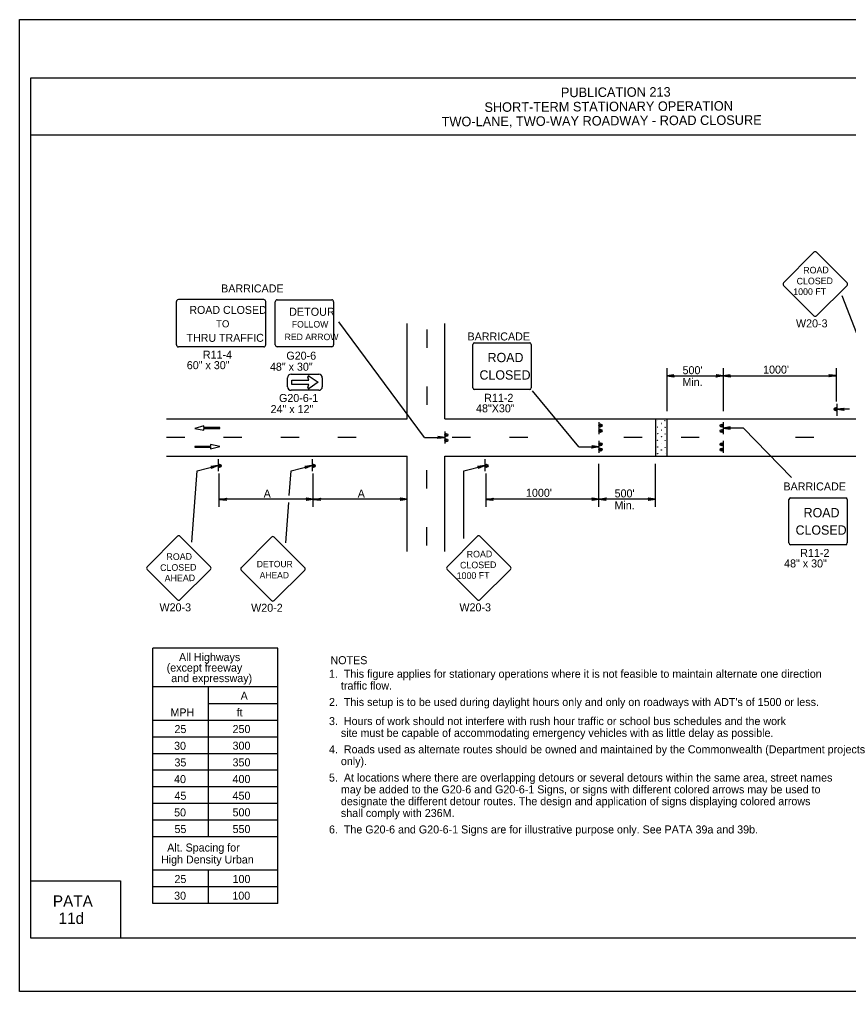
# Model space of a CAD drawing. Extents: x -14145 to -13662, y 30244 to 30661.
# Drawn here: x -13824.17 to -13802.42, y 30451.81 to 30477.31 of the extents above; entities that cross this region are included whole.
import ezdxf

# ---------------------------------------------------------------- set-up
doc = ezdxf.new("R2010")
doc.units = 0
for name, color, linetype in [('1', 7, 'Continuous'), ('10', 7, 'Continuous'), ('2', 7, 'Continuous'), ('3', 7, 'Continuous'), ('4', 7, 'Continuous'), ('61', 7, 'Continuous')]:
    doc.layers.add(name, color=color, linetype=linetype)

msp = doc.modelspace()

# ---------------------------------------------------------------- linework, layer by layer
at = {"layer": '1'}
for p, q in [((-13803.331, 30471.199), (-13804.126, 30470.396)), ((-13802.462, 30470.396), (-13803.265, 30471.199)), ((-13804.126, 30470.33), (-13803.331, 30469.535)), ((-13803.265, 30469.535), (-13802.462, 30470.33)), ((-13817.764, 30469.957), (-13820.004, 30469.957)), ((-13817.411, 30469.952), (-13815.983, 30469.952)), ((-13802.146, 30468.911), (-13802.595, 30470.056)), ((-13820.055, 30468.77), (-13820.055, 30469.906)), ((-13817.713, 30468.77), (-13817.713, 30469.906)), ((-13817.462, 30468.774), (-13817.462, 30469.901)), ((-13815.932, 30469.901), (-13815.932, 30468.774)), ((-13813.547, 30466.341), (-13815.795, 30469.377)), ((-13814, 30466.833), (-13814, 30469.333)), ((-13813.016, 30466.833), (-13813.016, 30469.333)), ((-13813.485, 30469.176), (-13813.485, 30468.696)), ((-13817.764, 30468.719), (-13820.004, 30468.719)), ((-13815.983, 30468.723), (-13817.411, 30468.723)), ((-13812.277, 30467.644), (-13812.277, 30468.779)), ((-13812.241, 30468.826), (-13810.783, 30468.826)), ((-13810.747, 30468.779), (-13810.747, 30467.644)), ((-13817.049, 30467.998), (-13816.321, 30467.998)), ((-13816.585, 30467.847), (-13816.609, 30467.922)), ((-13816.571, 30467.951), (-13816.337, 30467.789)), ((-13807.191, 30468.161), (-13807.191, 30467.035)), ((-13807.19, 30467.957), (-13805.71, 30467.957)), ((-13805.711, 30468.161), (-13805.711, 30467.035)), ((-13805.711, 30467.957), (-13802.752, 30467.957)), ((-13802.752, 30468.161), (-13802.752, 30467.287)), ((-13817.141, 30467.67), (-13817.141, 30467.907)), ((-13817.029, 30467.731), (-13817.029, 30467.847)), ((-13817.029, 30467.847), (-13816.585, 30467.847)), ((-13816.585, 30467.731), (-13817.029, 30467.731)), ((-13816.609, 30467.655), (-13816.585, 30467.731)), ((-13816.337, 30467.789), (-13816.571, 30467.627)), ((-13816.229, 30467.907), (-13816.229, 30467.67)), ((-13813.485, 30467.676), (-13813.485, 30467.196)), ((-13816.321, 30467.579), (-13817.049, 30467.579)), ((-13810.783, 30467.597), (-13812.241, 30467.597)), ((-13809.503, 30466.095), (-13810.711, 30467.563)), ((-13802.722, 30466.912), (-13802.722, 30467.224)), ((-13802.722, 30466.912), (-13802.722, 30467.224)), ((-13802.398, 30467.08), (-13802.722, 30467.08)), ((-13820.318, 30466.833), (-13814, 30466.833)), ((-13819.335, 30466.644), (-13819.576, 30466.578)), ((-13819.335, 30466.599), (-13819.335, 30466.644)), ((-13813.016, 30466.833), (-13801.666, 30466.833)), ((-13808.972, 30466.743), (-13808.972, 30466.431)), ((-13807.492, 30466.833), (-13807.492, 30465.849)), ((-13807.191, 30466.833), (-13807.191, 30465.849)), ((-13805.711, 30466.743), (-13805.711, 30466.431)), ((-13819.576, 30466.578), (-13819.333, 30466.532)), ((-13818.919, 30466.599), (-13819.335, 30466.599)), ((-13819.333, 30466.532), (-13819.333, 30466.577)), ((-13819.333, 30466.577), (-13818.919, 30466.577)), ((-13818.919, 30466.577), (-13818.919, 30466.599)), ((-13813.016, 30466.497), (-13813.016, 30466.185)), ((-13805.18, 30466.587), (-13805.711, 30466.587)), ((-13805.18, 30466.587), (-13803.922, 30465.291)), ((-13819.838, 30466.341), (-13820.318, 30466.341)), ((-13818.919, 30466.107), (-13819.162, 30466.153)), ((-13819.162, 30466.153), (-13819.162, 30466.108)), ((-13818.338, 30466.341), (-13818.818, 30466.341)), ((-13816.838, 30466.341), (-13817.318, 30466.341)), ((-13815.338, 30466.341), (-13815.818, 30466.341)), ((-13813.547, 30466.341), (-13813.016, 30466.341)), ((-13812.338, 30466.341), (-13812.818, 30466.341)), ((-13810.838, 30466.341), (-13811.318, 30466.341)), ((-13808.972, 30466.251), (-13808.972, 30465.939)), ((-13807.838, 30466.341), (-13808.318, 30466.341)), ((-13806.338, 30466.341), (-13806.818, 30466.341)), ((-13805.711, 30466.251), (-13805.711, 30465.939)), ((-13803.338, 30466.341), (-13803.818, 30466.341)), ((-13819.162, 30466.108), (-13819.576, 30466.108)), ((-13819.576, 30466.108), (-13819.576, 30466.086)), ((-13819.576, 30466.086), (-13819.16, 30466.086)), ((-13819.16, 30466.041), (-13818.919, 30466.107)), ((-13819.16, 30466.086), (-13819.16, 30466.041)), ((-13809.503, 30466.095), (-13808.972, 30466.095)), ((-13820.318, 30465.849), (-13814, 30465.849)), ((-13818.962, 30465.769), (-13818.962, 30465.457)), ((-13818.962, 30465.769), (-13818.962, 30465.457)), ((-13816.496, 30465.769), (-13816.496, 30465.457)), ((-13816.496, 30465.769), (-13816.496, 30465.457)), ((-13814, 30463.349), (-13814, 30465.849)), ((-13813.016, 30463.349), (-13813.016, 30465.849)), ((-13813.016, 30465.849), (-13801.666, 30465.849)), ((-13811.961, 30465.769), (-13811.961, 30465.457)), ((-13811.961, 30465.769), (-13811.961, 30465.457)), ((-13808.972, 30464.52), (-13808.972, 30465.646)), ((-13807.492, 30464.52), (-13807.492, 30465.646)), ((-13819.652, 30463.592), (-13819.515, 30465.462)), ((-13819.515, 30465.462), (-13818.968, 30465.602)), ((-13818.932, 30464.52), (-13818.932, 30465.394)), ((-13817.096, 30464.819), (-13817.049, 30465.462)), ((-13817.049, 30465.462), (-13816.502, 30465.602)), ((-13816.466, 30464.52), (-13816.466, 30465.394)), ((-13813.485, 30465.005), (-13813.485, 30465.485)), ((-13812.516, 30463.688), (-13812.514, 30465.462)), ((-13812.514, 30465.462), (-13811.967, 30465.602)), ((-13811.931, 30464.52), (-13811.931, 30465.394)), ((-13816.466, 30464.724), (-13818.932, 30464.724)), ((-13817.187, 30463.579), (-13817.11, 30464.633)), ((-13814, 30464.724), (-13816.466, 30464.724)), ((-13808.972, 30464.724), (-13811.931, 30464.724)), ((-13807.492, 30464.724), (-13808.972, 30464.724)), ((-13803.987, 30463.576), (-13803.987, 30464.711)), ((-13803.951, 30464.758), (-13802.493, 30464.758)), ((-13802.457, 30464.711), (-13802.457, 30463.576)), ((-13813.485, 30463.505), (-13813.485, 30463.985)), ((-13820.028, 30463.75), (-13820.823, 30462.947)), ((-13819.159, 30462.947), (-13819.962, 30463.75)), ((-13817.558, 30463.729), (-13818.353, 30462.926)), ((-13816.689, 30462.926), (-13817.492, 30463.729)), ((-13812.16, 30463.75), (-13812.955, 30462.947)), ((-13811.291, 30462.947), (-13812.094, 30463.75)), ((-13802.493, 30463.529), (-13803.951, 30463.529)), ((-13820.823, 30462.881), (-13820.028, 30462.086)), ((-13819.962, 30462.086), (-13819.159, 30462.881)), ((-13818.353, 30462.86), (-13817.558, 30462.065)), ((-13817.492, 30462.065), (-13816.689, 30462.86)), ((-13812.955, 30462.881), (-13812.16, 30462.086)), ((-13812.094, 30462.086), (-13811.291, 30462.881)), ((-13820.671, 30454.114), (-13820.671, 30460.814)), ((-13817.393, 30460.814), (-13820.671, 30460.814)), ((-13817.393, 30454.114), (-13817.393, 30460.814)), ((-13817.393, 30459.796), (-13820.672, 30459.796)), ((-13819.214, 30455.862), (-13819.214, 30459.796)), ((-13817.393, 30459.358), (-13819.214, 30459.358)), ((-13817.393, 30458.921), (-13820.672, 30458.921)), ((-13817.393, 30458.484), (-13820.672, 30458.484)), ((-13817.393, 30458.047), (-13820.672, 30458.047)), ((-13817.393, 30457.61), (-13820.672, 30457.61)), ((-13817.393, 30457.173), (-13820.672, 30457.173)), ((-13817.393, 30456.736), (-13820.672, 30456.736)), ((-13817.393, 30456.299), (-13820.672, 30456.299)), ((-13817.393, 30455.862), (-13820.672, 30455.862)), ((-13817.393, 30454.988), (-13820.672, 30454.988)), ((-13819.214, 30454.114), (-13819.214, 30454.988)), ((-13817.393, 30454.551), (-13820.672, 30454.551)), ((-13817.393, 30454.114), (-13820.671, 30454.114))]:
    msp.add_line(p, q, dxfattribs=at)
for points in [[(-13807.011, 30467.933), (-13807.017, 30467.951), (-13807.191, 30467.957), (-13807.011, 30467.933), (-13807.005, 30467.927), (-13807.191, 30467.957), (-13807.017, 30467.963), (-13807.011, 30467.981), (-13807.191, 30467.957), (-13807.005, 30467.987), (-13807.011, 30467.981)], [(-13805.891, 30467.981), (-13805.885, 30467.969), (-13805.711, 30467.957), (-13805.891, 30467.981), (-13805.897, 30467.987), (-13805.711, 30467.957), (-13805.885, 30467.951), (-13805.891, 30467.939), (-13805.711, 30467.957), (-13805.897, 30467.927), (-13805.891, 30467.939)], [(-13805.531, 30467.933), (-13805.537, 30467.951), (-13805.711, 30467.957), (-13805.531, 30467.933), (-13805.525, 30467.927), (-13805.711, 30467.957), (-13805.537, 30467.963), (-13805.531, 30467.981), (-13805.711, 30467.957), (-13805.525, 30467.987), (-13805.531, 30467.981)], [(-13802.932, 30467.987), (-13802.926, 30467.975), (-13802.752, 30467.963), (-13802.932, 30467.987), (-13802.938, 30467.993), (-13802.752, 30467.963), (-13802.926, 30467.957), (-13802.932, 30467.945), (-13802.752, 30467.963), (-13802.938, 30467.933), (-13802.932, 30467.945)], [(-13802.548, 30467.056), (-13802.554, 30467.068), (-13802.722, 30467.08), (-13802.548, 30467.056), (-13802.536, 30467.05), (-13802.722, 30467.08), (-13802.554, 30467.086), (-13802.548, 30467.098), (-13802.722, 30467.08), (-13802.536, 30467.11), (-13802.548, 30467.098)], [(-13805.531, 30466.611), (-13805.537, 30466.599), (-13805.711, 30466.587), (-13805.531, 30466.611), (-13805.525, 30466.617), (-13805.711, 30466.587), (-13805.537, 30466.581), (-13805.531, 30466.569), (-13805.711, 30466.587), (-13805.525, 30466.557), (-13805.531, 30466.569)], [(-13813.196, 30466.365), (-13813.19, 30466.353), (-13813.016, 30466.341), (-13813.196, 30466.365), (-13813.202, 30466.371), (-13813.016, 30466.341), (-13813.19, 30466.335), (-13813.196, 30466.323), (-13813.016, 30466.341), (-13813.202, 30466.311), (-13813.196, 30466.323)], [(-13809.152, 30466.119), (-13809.146, 30466.107), (-13808.972, 30466.095), (-13809.152, 30466.119), (-13809.158, 30466.125), (-13808.972, 30466.095), (-13809.146, 30466.089), (-13809.152, 30466.077), (-13808.972, 30466.095), (-13809.158, 30466.065), (-13809.152, 30466.077)], [(-13819.148, 30465.578), (-13819.136, 30465.566), (-13818.968, 30465.602), (-13819.148, 30465.578), (-13819.154, 30465.584), (-13818.968, 30465.602), (-13819.13, 30465.548), (-13819.136, 30465.536), (-13818.968, 30465.602), (-13819.142, 30465.524), (-13819.136, 30465.536)], [(-13816.682, 30465.578), (-13816.67, 30465.566), (-13816.502, 30465.602), (-13816.682, 30465.578), (-13816.688, 30465.584), (-13816.502, 30465.602), (-13816.664, 30465.548), (-13816.67, 30465.536), (-13816.502, 30465.602), (-13816.676, 30465.524), (-13816.67, 30465.536)], [(-13812.147, 30465.578), (-13812.135, 30465.566), (-13811.967, 30465.602), (-13812.147, 30465.578), (-13812.153, 30465.584), (-13811.967, 30465.602), (-13812.129, 30465.548), (-13812.135, 30465.536), (-13811.967, 30465.602), (-13812.141, 30465.524), (-13812.135, 30465.536)], [(-13818.752, 30464.694), (-13818.758, 30464.706), (-13818.932, 30464.718), (-13818.752, 30464.694), (-13818.746, 30464.688), (-13818.932, 30464.718), (-13818.758, 30464.724), (-13818.752, 30464.736), (-13818.932, 30464.718), (-13818.746, 30464.748), (-13818.752, 30464.736)], [(-13816.646, 30464.748), (-13816.64, 30464.73), (-13816.466, 30464.724), (-13816.646, 30464.748), (-13816.652, 30464.754), (-13816.466, 30464.724), (-13816.64, 30464.718), (-13816.646, 30464.7), (-13816.466, 30464.724), (-13816.652, 30464.694), (-13816.646, 30464.7)], [(-13816.286, 30464.694), (-13816.292, 30464.706), (-13816.466, 30464.718), (-13816.286, 30464.694), (-13816.28, 30464.688), (-13816.466, 30464.718), (-13816.292, 30464.724), (-13816.286, 30464.736), (-13816.466, 30464.718), (-13816.28, 30464.748), (-13816.286, 30464.736)], [(-13814.18, 30464.748), (-13814.174, 30464.73), (-13814, 30464.724), (-13814.18, 30464.748), (-13814.186, 30464.754), (-13814, 30464.724), (-13814.174, 30464.718), (-13814.18, 30464.7), (-13814, 30464.724), (-13814.186, 30464.694), (-13814.18, 30464.7)], [(-13811.751, 30464.694), (-13811.757, 30464.706), (-13811.931, 30464.718), (-13811.751, 30464.694), (-13811.745, 30464.688), (-13811.931, 30464.718), (-13811.757, 30464.724), (-13811.751, 30464.736), (-13811.931, 30464.718), (-13811.745, 30464.748), (-13811.751, 30464.736)], [(-13809.152, 30464.748), (-13809.146, 30464.73), (-13808.972, 30464.724), (-13809.152, 30464.748), (-13809.158, 30464.754), (-13808.972, 30464.724), (-13809.146, 30464.718), (-13809.152, 30464.7), (-13808.972, 30464.724), (-13809.158, 30464.694), (-13809.152, 30464.7)], [(-13808.792, 30464.7), (-13808.798, 30464.712), (-13808.972, 30464.724), (-13808.792, 30464.7), (-13808.786, 30464.694), (-13808.972, 30464.724), (-13808.798, 30464.73), (-13808.792, 30464.742), (-13808.972, 30464.724), (-13808.786, 30464.754), (-13808.792, 30464.742)], [(-13807.672, 30464.748), (-13807.666, 30464.73), (-13807.492, 30464.724), (-13807.672, 30464.748), (-13807.678, 30464.754), (-13807.492, 30464.724), (-13807.666, 30464.718), (-13807.672, 30464.7), (-13807.492, 30464.724), (-13807.678, 30464.694), (-13807.672, 30464.7)]]:
    msp.add_lwpolyline(points, dxfattribs=at)
for centre, radius in [((-13802.76, 30467.085), 0.0408), ((-13808.931, 30466.654), 0.0408), ((-13807.436, 30466.785), 0.00272), ((-13807.336, 30466.707), 0.00272), ((-13807.24, 30466.78), 0.00272), ((-13805.751, 30466.653), 0.0408), ((-13812.975, 30466.408), 0.0408), ((-13808.931, 30466.514), 0.0408), ((-13807.433, 30466.61), 0.00272), ((-13807.431, 30466.439), 0.00272), ((-13807.333, 30466.533), 0.00272), ((-13807.236, 30466.609), 0.00272), ((-13807.235, 30466.433), 0.00272), ((-13805.751, 30466.513), 0.0408), ((-13812.975, 30466.268), 0.0408), ((-13808.931, 30466.162), 0.0408), ((-13807.432, 30466.264), 0.00272), ((-13807.334, 30466.36), 0.00272), ((-13807.332, 30466.184), 0.00272), ((-13807.235, 30466.26), 0.00272), ((-13805.751, 30466.161), 0.0408), ((-13808.931, 30466.022), 0.0408), ((-13807.431, 30466.09), 0.00272), ((-13807.43, 30465.917), 0.00272), ((-13807.334, 30466.012), 0.00272), ((-13807.234, 30466.083), 0.00272), ((-13807.234, 30465.912), 0.00272), ((-13805.751, 30466.021), 0.0408), ((-13818.923, 30465.596), 0.0408), ((-13816.457, 30465.596), 0.0408), ((-13811.922, 30465.596), 0.0408)]:
    msp.add_circle(centre, radius, dxfattribs=at)
for centre, radius, start, end in [((-13803.298, 30471.166), 0.0465, 45, 135), ((-13804.093, 30470.363), 0.0465, 135, 225), ((-13802.495, 30470.363), 0.0465, 315, 45), ((-13820.004, 30469.906), 0.051, 90, 180), ((-13817.764, 30469.906), 0.051, 0, 90), ((-13817.411, 30469.901), 0.051, 90, 180), ((-13815.983, 30469.901), 0.051, 0, 90), ((-13803.298, 30469.568), 0.0465, 225, 315), ((-13820.004, 30468.77), 0.051, 180, 270), ((-13817.764, 30468.77), 0.051, 270, 0), ((-13817.411, 30468.774), 0.051, 180, 270), ((-13815.983, 30468.774), 0.051, 270, 0), ((-13817.049, 30467.907), 0.091, 90, 180), ((-13816.585, 30467.929), 0.0256, 58.0324, 196.3736), ((-13816.32, 30467.907), 0.091, 0, 90), ((-13817.049, 30467.67), 0.091, 180, 270), ((-13816.32, 30467.67), 0.091, 270, 0), ((-13816.585, 30467.647), 0.0253, 162.8549, 302.3344), ((-13802.755, 30467.077), 0.0214, 9.521, 4.2501), ((-13808.931, 30466.654), 0.0214, 189.521, 184.2501), ((-13805.751, 30466.653), 0.0214, 355.7499, 350.479), ((-13812.975, 30466.408), 0.0214, 189.521, 184.2501), ((-13808.931, 30466.514), 0.0214, 189.521, 184.2501), ((-13805.751, 30466.513), 0.0214, 355.7499, 350.479), ((-13812.975, 30466.268), 0.0214, 189.521, 184.2501), ((-13808.931, 30466.162), 0.0214, 189.521, 184.2501), ((-13805.751, 30466.161), 0.0214, 355.7499, 350.479), ((-13808.931, 30466.022), 0.0214, 189.521, 184.2501), ((-13805.751, 30466.021), 0.0214, 355.7499, 350.479), ((-13818.928, 30465.604), 0.0214, 189.521, 184.2501), ((-13816.462, 30465.604), 0.0214, 189.521, 184.2501), ((-13811.927, 30465.604), 0.0214, 189.521, 184.2501), ((-13819.995, 30463.717), 0.0465, 45, 135), ((-13817.525, 30463.696), 0.0465, 45, 135), ((-13812.127, 30463.717), 0.0465, 45, 135), ((-13820.79, 30462.914), 0.0465, 135, 225), ((-13819.192, 30462.914), 0.0465, 315, 45), ((-13818.32, 30462.894), 0.0465, 135, 225), ((-13816.722, 30462.893), 0.0465, 315, 45), ((-13812.922, 30462.914), 0.0465, 135, 225), ((-13811.324, 30462.914), 0.0465, 315, 45), ((-13819.995, 30462.119), 0.0465, 225, 315), ((-13817.525, 30462.098), 0.0465, 225, 315), ((-13812.127, 30462.119), 0.0465, 225, 315)]:
    msp.add_arc(centre, radius, start, end, dxfattribs=at)
for centre, major_axis, start_param, end_param in [((-13812.24, 30468.779), (0, -0.0469), 3.141593, 4.712389), ((-13810.782, 30468.779), (0, 0.0469), 4.712389, 6.283185), ((-13812.24, 30467.644), (0, -0.0469), 4.712389, 6.283185), ((-13810.782, 30467.644), (0, 0.0469), 3.141593, 4.712389), ((-13803.95, 30464.711), (0, -0.0469), 3.141593, 4.712389), ((-13802.492, 30464.711), (0, 0.0469), 4.712389, 6.283185), ((-13803.95, 30463.576), (0, -0.0469), 4.712389, 6.283185), ((-13802.492, 30463.576), (0, 0.0469), 3.141593, 4.712389)]:
    msp.add_ellipse(centre, major_axis=major_axis, ratio=0.769231, start_param=start_param, end_param=end_param, dxfattribs=at)
at = {"layer": '10'}
for p, q in [((-13823.874, 30475.777), (-13792.422, 30475.777)), ((-13823.874, 30453.207), (-13823.874, 30475.777)), ((-13823.874, 30474.277), (-13792.422, 30474.277)), ((-13823.874, 30454.707), (-13821.524, 30454.707)), ((-13821.524, 30454.707), (-13821.524, 30453.207)), ((-13792.422, 30453.207), (-13823.874, 30453.207))]:
    msp.add_line(p, q, dxfattribs=at)
at = {"layer": '61'}
msp.add_lwpolyline([(-13824.174, 30477.307), (-13791.174, 30477.307), (-13791.174, 30451.807), (-13824.174, 30451.807)], close=True, dxfattribs=at)

# ---------------------------------------------------------------- texts
at = {"layer": '1'}
for s, height, rotation, p in [('ROAD', 0.1735, 0.7566, (-13803.611, 30470.641)), ('CLOSED', 0.1733, 0.7588, (-13803.785, 30470.354)), ('1000 FT', 0.1735, 0.7481, (-13803.874, 30470.076)), ('ROAD', 0.1735, 0.7566, (-13812.44, 30463.192)), ('ROAD', 0.1735, 0.7566, (-13820.316, 30463.126)), ('CLOSED', 0.1733, 0.7588, (-13812.614, 30462.905)), ('CLOSED', 0.1733, 0.7588, (-13820.482, 30462.839)), ('1000 FT', 0.1735, 0.7481, (-13812.703, 30462.627)), ('AHEAD', 0.1735, 0.7481, (-13820.363, 30462.563))]:
    msp.add_text(s, height=height, rotation=rotation, dxfattribs=at).set_placement(p)
for s, height, p in [('ROAD CLOSED', 0.20849, (-13819.716, 30469.583)), ('DETOUR', 0.2122, (-13817.1, 30469.533)), ('TO', 0.1871, (-13819.014, 30469.229)), ('FOLLOW', 0.1697, (-13817.029, 30469.225)), ('THRU TRAFFIC', 0.20849, (-13819.79, 30468.851)), ('RED ARROW', 0.1697, (-13817.217, 30468.894)), ('ROAD', 0.2436, (-13811.893, 30468.317)), ('CLOSED', 0.2436, (-13812.105, 30467.86)), ('ROAD', 0.2436, (-13803.602, 30464.248)), ('CLOSED', 0.2436, (-13803.814, 30463.791)), ('DETOUR', 0.1669, (-13817.947, 30462.938)), ('AHEAD', 0.1669, (-13817.872, 30462.645))]:
    msp.add_text(s, height=height, dxfattribs=at).set_placement(p)
at = {"layer": '2'}
for s, p in [('BARRICADE', (-13818.883, 30470.146)), ('W20-3', (-13803.802, 30469.229)), ('BARRICADE', (-13812.419, 30468.886)), ('R11-4', (-13819.361, 30468.408)), ('G20-6', (-13817.171, 30468.382)), ('60" x 30"', (-13819.783, 30468.133)), ('48" x 30"', (-13817.602, 30468.092)), ("500'", (-13806.778, 30468.001)), ("1000'", (-13804.665, 30468.017)), ('Min.', (-13806.782, 30467.691)), ('G20-6-1', (-13817.364, 30467.271)), ('R11-2', (-13811.982, 30467.276)), ('24" x 12"', (-13817.585, 30466.981)), ('48"X30"', (-13812.195, 30467.001)), ('BARRICADE', (-13804.132, 30464.952)), ('A', (-13817.767, 30464.764)), ('A', (-13815.3, 30464.764)), ("1000'", (-13810.885, 30464.785)), ("500'", (-13808.56, 30464.769)), ('Min.', (-13808.564, 30464.459)), ('R11-2', (-13803.691, 30463.207)), ('48" x 30"', (-13804.114, 30462.932)), ('W20-3', (-13820.499, 30461.78)), ('W20-2', (-13818.095, 30461.769)), ('W20-3', (-13812.631, 30461.78)), ('NOTES', (-13816.014, 30460.394)), ('1.  This figure applies for stationary operations where it is not feasible to maintain alternate one direction ', (-13816.053, 30460.038)), ('    traffic flow.', (-13816.053, 30459.728)), ('A', (-13818.371, 30459.461)), ("2.  This setup is to be used during daylight hours only and only on roadways with ADT's of 1500 or less.", (-13816.053, 30459.297)), ('ft', (-13818.476, 30459.024)), ('MPH', (-13820.212, 30459.024)), ('3.  Hours of work should not interfere with rush hour traffic or school bus schedules and the work ', (-13816.053, 30458.797)), ('25', (-13820.107, 30458.587)), ('250', (-13818.583, 30458.588)), ('    site must be capable of accommodating emergency vehicles with as little delay as possible.', (-13816.053, 30458.487)), ('30', (-13820.117, 30458.149)), ('300', (-13818.583, 30458.151)), ('4.  Roads used as alternate routes should be owned and maintained by the Commonwealth (Department projects ', (-13816.053, 30458.056)), ('    only).', (-13816.053, 30457.746)), ('35', (-13820.107, 30457.712)), ('350', (-13818.583, 30457.714)), ('40', (-13820.117, 30457.275)), ('400', (-13818.583, 30457.277)), ('5.  At locations where there are overlapping detours or several detours within the same area, street names ', (-13816.053, 30457.315)), ('    may be added to the G20-6 and G20-6-1 Signs, or signs with different colored arrows may be used to ', (-13816.053, 30457.005)), ('45', (-13820.107, 30456.838)), ('450', (-13818.583, 30456.84)), ('    designate the different detour routes. The design and application of signs displaying colored arrows ', (-13816.053, 30456.695)), ('50', (-13820.116, 30456.401)), ('500', (-13818.583, 30456.403)), ('    shall comply with 236M.', (-13816.053, 30456.385)), ('55', (-13820.107, 30455.964)), ('550', (-13818.583, 30455.965)), ('6.  The G20-6 and G20-6-1 Signs are for illustrative purpose only. See PATA 39a and 39b.', (-13816.053, 30455.954)), ('25', (-13820.107, 30454.653)), ('100', (-13818.583, 30454.654)), ('100', (-13818.583, 30454.654)), ('100', (-13818.583, 30454.654)), ('100', (-13818.583, 30454.654)), ('30', (-13820.116, 30454.216)), ('100', (-13818.588, 30454.217)), ('100', (-13818.588, 30454.217)), ('100', (-13818.588, 30454.217)), ('100', (-13818.588, 30454.217))]:
    msp.add_text(s, height=0.21, dxfattribs=at).set_placement(p)
at = {"layer": '3'}
for s, height, p in [('All Highways', 0.20979, (-13819.987, 30460.475)), ('(except freeway ', 0.21, (-13820.311, 30460.2)), ('and expressway)', 0.21, (-13820.191, 30459.924)), ('Alt. Spacing for', 0.20979, (-13820.298, 30455.48)), ('High Density Urban', 0.20979, (-13820.46, 30455.166))]:
    msp.add_text(s, height=height, dxfattribs=at).set_placement(p)
at = {"layer": '4'}
for s, p in [('PUBLICATION 213', (-13809.969, 30475.267)), ('SHORT-TERM STATIONARY OPERATION', (-13811.975, 30474.881)), ('TWO-LANE, TWO-WAY ROADWAY - ROAD CLOSURE', (-13813.097, 30474.501))]:
    msp.add_text(s, height=0.25, rotation=0.31, dxfattribs=at).set_placement(p)
for s, p in [('PATA', (-13823.296, 30454.03)), ('11d', (-13823.147, 30453.58))]:
    msp.add_text(s, height=0.3, dxfattribs=at).set_placement(p)

doc.saveas('drawing.dxf')
